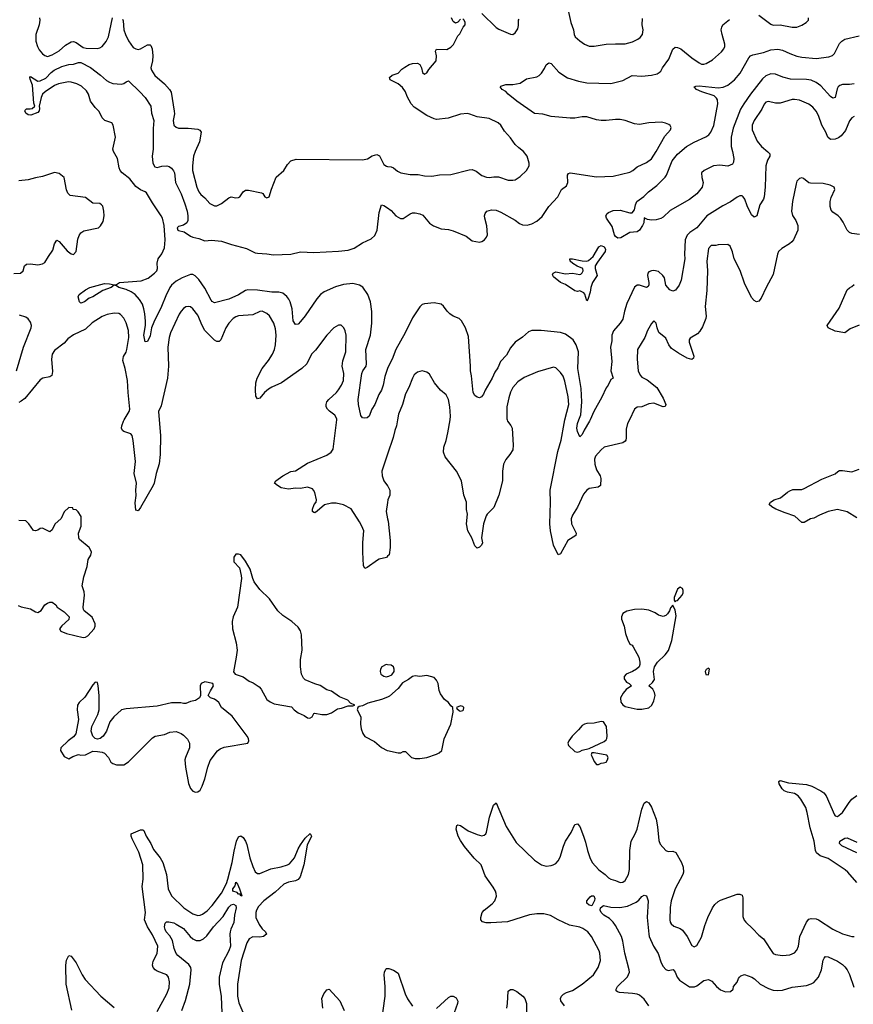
# Model space of a CAD drawing. Header units: inches. Extents: x 1682530 to 1839546, y 640742 to 791647.
# Tile 454 of 656: x 1716918 to 1723902, y 775102 to 783354. Entities that reach past the tile are written whole.
import ezdxf

# ---------------------------------------------------------------- set-up
doc = ezdxf.new("R2010")
doc.units = ezdxf.units.IN
doc.header["$MEASUREMENT"] = 0
for name, color, linetype in [('B7717', 7, 'Continuous'), ('B7718', 7, 'Continuous'), ('B7727', 7, 'Continuous'), ('B7728', 7, 'Continuous')]:
    doc.layers.add(name, color=color, linetype=linetype)

msp = doc.modelspace()

# ---------------------------------------------------------------- linework, layer by layer
at = {"layer": 'B7717', "color": 5}
for points, elevation in [([(1718086.7, 780000), (1718097.4, 779870), (1718095, 779710), (1718088, 779632), (1718061.5, 779550), (1718045.3, 779470), (1718037, 779450), (1717930, 779265.2), (1717910, 779239), (1717890, 779242), (1717885.8, 779305.8), (1717893.4, 779366.6), (1717891.8, 779411.8), (1717897.8, 779470), (1717878.5, 779550), (1717887.1, 779650), (1717868, 779828), (1717859.7, 779870), (1717850, 779882.9), (1717790, 779901.6), (1717780.7, 779910), (1717771.3, 779930), (1717772.6, 779950), (1717786.6, 779990), (1717792.7, 780000)], 780), ([(1720000, 778857), (1719990, 778847.3), (1719930, 778832.8), (1719915.1, 778824.9), (1719830, 778763.6), (1719810, 778755.1), (1719798.3, 778778.3), (1719793, 778890), (1719792.7, 778972.7), (1719800.3, 779070), (1719784.5, 779110), (1719764.6, 779144.6), (1719694.3, 779254.3), (1719630, 779288.8), (1719570, 779301.7), (1719530, 779302), (1719471.9, 779288.1), (1719410, 779234), (1719390, 779220.9), (1719382.5, 779222.5), (1719372.5, 779232.5), (1719372.1, 779252.1), (1719384.7, 779290), (1719400.9, 779310), (1719404.5, 779330), (1719389.6, 779390), (1719380.7, 779410), (1719370, 779420.7), (1719330, 779436.4), (1719270, 779425.4), (1719230, 779426.6), (1719170, 779418), (1719110, 779431.8), (1719077.2, 779450), (1719053.2, 779470), (1719062.7, 779490), (1719121.6, 779530), (1719190, 779566), (1719230, 779572), (1719330, 779637.6), (1719490, 779704.1), (1719527.4, 779730), (1719544.4, 779755.6), (1719575.1, 780000)], 780), ([(1720000, 779713.9), (1719951.4, 779570), (1719955.2, 779530), (1719969.2, 779490), (1720000, 779447.2)], 780), ([(1716905.5, 778445.5), (1716930, 778433), (1717010, 778417.3), (1717050, 778390.8), (1717070, 778386.8), (1717096.9, 778403.1), (1717130, 778451), (1717150, 778464.7), (1717170, 778471.3), (1717190.9, 778470.9), (1717222, 778450), (1717231.6, 778431.6), (1717292, 778390), (1717332, 778350), (1717330, 778326), (1717270, 778274), (1717251, 778250), (1717264, 778230), (1717311, 778210), (1717450, 778175.8), (1717470, 778178.7), (1717490, 778188.9), (1717541.2, 778250), (1717549.3, 778270), (1717549.4, 778290), (1717525.4, 778345.4), (1717458.6, 778398.6), (1717451.9, 778411.9), (1717449.5, 778430), (1717461.5, 778530), (1717458, 778558), (1717441.6, 778610), (1717454.9, 778685.1), (1717482.4, 778770), (1717491.5, 778830), (1717513.8, 778866.2), (1717518.7, 778890), (1717511.9, 778911.9), (1717498.9, 778930), (1717418.6, 778998.6), (1717412.7, 779010), (1717412, 779050), (1717434.5, 779110), (1717434, 779190), (1717408.4, 779228.4), (1717390, 779246), (1717366, 779250), (1717362, 779262), (1717330, 779266), (1717292, 779230), (1717265.4, 779174.6), (1717213.4, 779126.6), (1717190, 779078), (1717170, 779062), (1717110, 779092.3), (1717090, 779089.4), (1717070, 779075.1), (1717050, 779069.2), (1717032.7, 779072.7), (1716996, 779130), (1716970, 779153.6), (1716910, 779156.9)], 820), ([(1720000, 779307.9), (1719987.7, 779232.3), (1720000, 779170.2)], 780), ([(1720000, 777947.2), (1719988.4, 777948.4), (1719951.3, 777930), (1719940.7, 777910), (1719937.3, 777890), (1719944, 777870), (1719970, 777850.8), (1719990, 777847.7), (1720000, 777849.3)], 820), ([(1720000, 777676.9), (1719950, 777656.9), (1719835.3, 777624.7), (1719790, 777604), (1719762, 777598), (1719751.3, 777588.7), (1719744.7, 777570), (1719775.5, 777510), (1719774.4, 777450), (1719779.3, 777410), (1719792.3, 777372.3), (1719810, 777346.8), (1719890, 777304), (1719950, 777254), (1719998, 777230), (1720000, 777229.6)], 820), ([(1718070, 775041.3), (1718150.6, 775189.4), (1718170, 775238.8), (1718172.8, 775290), (1718164, 775330), (1718151.3, 775350), (1718070, 775380.9), (1718052, 775392), (1718036.1, 775410), (1718030, 775429.3), (1718037.2, 775462.8), (1718070.9, 775529.1), (1718074.7, 775590), (1718030, 775685.4), (1717988.1, 775750), (1717963.5, 775810), (1717971.4, 775870), (1717943.4, 776090), (1717951.9, 776151.9), (1717949.2, 776270), (1717916.4, 776376.4), (1717859.7, 776490), (1717852.6, 776510), (1717852, 776530), (1717930, 776563.1), (1717950, 776565.5), (1717958, 776558), (1717978.9, 776510), (1718017.8, 776450), (1718039.4, 776399.4), (1718094, 776330), (1718116.8, 776290), (1718148.6, 776188.6), (1718161.6, 776070), (1718190, 776010.3), (1718292.9, 775910), (1718370, 775859.2), (1718410, 775845.8), (1718430, 775847.9), (1718450, 775856.9), (1718490, 775886), (1718530, 775929.1), (1718610, 776034.6), (1718650, 776113.6), (1718662.9, 776150), (1718698.2, 776290), (1718713.8, 776386.2), (1718735.8, 776470), (1718750, 776504.9), (1718770, 776513.4), (1718790, 776499.3), (1718810, 776468.5), (1718821.9, 776441.9), (1718845.5, 776330), (1718870, 776256.4), (1718892.1, 776212.1), (1718910, 776198.9), (1718930, 776198), (1719023.4, 776236.6), (1719110, 776253.2), (1719162.4, 776270), (1719179.8, 776280.2), (1719219.9, 776330), (1719250, 776405.3), (1719270, 776439.6), (1719310, 776493.4), (1719352.1, 776532.1), (1719362.4, 776510), (1719325.5, 776434.5), (1719299, 776270), (1719267.4, 776170), (1719251.6, 776148.4), (1719230, 776135.5), (1719170, 776125.2), (1719132.1, 776107.9), (1719057.9, 776042.1), (1718964.4, 775970), (1718918, 775922), (1718900.7, 775890), (1718895.5, 775870), (1718897.8, 775830), (1718924.6, 775770), (1718950, 775735.5), (1718977.4, 775710), (1718985.3, 775690), (1718960.5, 775670), (1718930, 775665.9), (1718872.7, 775667.3), (1718840.8, 775650), (1718822.1, 775617.9), (1718774, 775470), (1718743.2, 775270), (1718742.3, 775170), (1718754, 775114), (1718795.8, 775015.8)], 780), ([(1718276, 775050), (1718306.3, 775133.7), (1718343.9, 775270), (1718355.8, 775390), (1718351.3, 775411.3), (1718334.9, 775434.9), (1718243, 775510), (1718228.2, 775528.2), (1718212.3, 775570), (1718197.7, 775637.7), (1718176.4, 775676.4), (1718145.8, 775710), (1718136.4, 775730), (1718131.6, 775750), (1718137.2, 775782.8), (1718147.2, 775792.8), (1718167.5, 775792.5), (1718210, 775784), (1718230, 775774.7), (1718290, 775736.9), (1718345.4, 775670), (1718369.6, 775649.6), (1718397.2, 775637.2), (1718430, 775636), (1718459.1, 775650), (1718485.5, 775674.5), (1718541, 775750), (1718621.5, 775838.5), (1718670, 775916.5), (1718690, 775935.2), (1718710, 775940.6), (1718727.6, 775930), (1718733, 775910), (1718717, 775850), (1718713.4, 775786.6), (1718687.7, 775732.3), (1718682.2, 775710), (1718679.2, 775690), (1718683.6, 775590), (1718670.1, 775549.9), (1718616.6, 775450), (1718589.4, 775330), (1718589.4, 775270.6), (1718606.2, 775166.2), (1718611.4, 775031.4)], 760), ([(1717353.7, 775053.7), (1717306.8, 775270), (1717304.1, 775430), (1717310, 775471), (1717317.6, 775490), (1717330, 775510.4), (1717350, 775504), (1717392.2, 775450), (1717442.2, 775350), (1717468.1, 775310), (1717598.8, 775170), (1717710, 775076.2)], 780), ([(1720000, 774622.3), (1719996, 774630), (1719984, 774670), (1719978, 774710), (1719983.1, 774790), (1719953.8, 774890), (1719947.8, 774930), (1719978.8, 775170), (1719981, 775250), (1719971.7, 775350), (1719973.5, 775370), (1719984.4, 775395.6), (1719990, 775401.6), (1720000, 775401.8)], 780), ([(1719456.5, 775070), (1719450, 775150.8), (1719465.4, 775190), (1719490, 775223), (1719510, 775228), (1719601.5, 775130), (1719636.8, 775050)], 780)]:
    msp.add_lwpolyline(points, dxfattribs=dict(at, elevation=elevation))
for points, elevation in [([(1718750, 778875.3), (1718730, 778875.3), (1718710.9, 778849.1), (1718710.8, 778810), (1718759.1, 778759.1), (1718774.9, 778694.9), (1718776.4, 778670), (1718742, 778430), (1718706.4, 778350), (1718698.4, 778310), (1718700.3, 778250), (1718731.8, 778130), (1718738.7, 778070), (1718732.2, 778010), (1718708.1, 777888.1), (1718724.7, 777870), (1718790, 777847.3), (1718841, 777810), (1718875.3, 777795.3), (1718923.7, 777763.7), (1718941.7, 777741.7), (1718990, 777656), (1719015.6, 777635.6), (1719050, 777620.4), (1719196.3, 777596.3), (1719218, 777570), (1719250, 777544.9), (1719301.4, 777521.4), (1719330, 777502.8), (1719350, 777498.8), (1719368.7, 777510), (1719382, 777538), (1719390, 777542), (1719450, 777530.7), (1719490, 777531), (1719530, 777544.7), (1719580.7, 777579.3), (1719614.8, 777585.2), (1719670, 777604.7), (1719710, 777602), (1719726, 777610), (1719690, 777626), (1719668, 777650), (1719598.6, 777678.6), (1719530, 777725.2), (1719490, 777738), (1719434.9, 777774.9), (1719390, 777787), (1719310, 777822.4), (1719295.6, 777835.6), (1719278, 777870), (1719269.6, 777930), (1719271.3, 777991.3), (1719285.4, 778070), (1719278.3, 778198.3), (1719270, 778233.2), (1719250, 778262), (1719196.9, 778310), (1719121.7, 778361.7), (1719079.6, 778399.6), (1719010, 778499.3), (1718930, 778579), (1718883.3, 778643.3), (1718871.6, 778670), (1718850, 778748), (1718810, 778815.3), (1718770, 778868.7)], 820), ([(1718470, 777805.2), (1718438, 777790), (1718431.3, 777770), (1718434, 777690), (1718424.7, 777670), (1718391, 777649), (1718350, 777639), (1718310, 777622), (1718290, 777622), (1718269.3, 777629.3), (1718189.4, 777629.4), (1718070, 777600.7), (1717810, 777578), (1717770, 777569.3), (1717706.8, 777510), (1717674, 777470), (1717644.9, 777390), (1717618.8, 777350), (1717591.3, 777330), (1717570, 777325.2), (1717550, 777329), (1717530, 777348.7), (1717518, 777390), (1717522, 777430), (1717572.3, 777530), (1717584.5, 777570), (1717583.7, 777690), (1717577, 777770), (1717570, 777798), (1717550, 777802), (1717530, 777779), (1717464.2, 777675.8), (1717417.3, 777630), (1717403.8, 777610), (1717398.4, 777570), (1717410.3, 777489.7), (1717388, 777370), (1717370, 777342.7), (1717324, 777310), (1717262.8, 777250), (1717261, 777230), (1717290, 777178), (1717330, 777158), (1717362, 777178), (1717410, 777194.8), (1717430, 777190.8), (1717470, 777193.4), (1717530, 777222.8), (1717570, 777220.7), (1717610, 777214), (1717630, 777206), (1717662.8, 777170), (1717682.8, 777130), (1717698.8, 777118.8), (1717730, 777108.2), (1717790, 777108.2), (1717830, 777133.4), (1718030, 777336.3), (1718051.8, 777348.2), (1718130, 777363.8), (1718177.2, 777382.8), (1718230, 777388.2), (1718270, 777372.7), (1718290, 777358), (1718323.2, 777323.2), (1718342, 777290), (1718341.5, 777250), (1718306.7, 777170), (1718302.8, 777150), (1718306.5, 777090), (1718331.9, 776951.9), (1718348.4, 776910), (1718370, 776887.3), (1718390, 776880.7), (1718410, 776884), (1718430, 776897.3), (1718447.3, 776930), (1718470, 776991.3), (1718494, 777090), (1718514.8, 777145.2), (1718575.1, 777224.9), (1718597, 777243), (1718630, 777258.3), (1718829.1, 777290.9), (1718839, 777310), (1718836, 777330), (1718823.7, 777350), (1718696.9, 777516.9), (1718608.7, 777590), (1718585.2, 777630), (1718570, 777645.2), (1718550, 777659.3), (1718518, 777670), (1718498, 777690), (1718515.3, 777730), (1718542, 777770), (1718535.3, 777790)], 820), ([(1718770, 776007.8), (1718764.7, 776024.7), (1718750, 776026), (1718738.9, 776038.9), (1718705, 776050), (1718704.8, 776070), (1718724.2, 776095.8), (1718730, 776126.8), (1718744, 776110), (1718760.7, 776070), (1718778, 776010)], 760)]:
    msp.add_lwpolyline(points, close=True, dxfattribs=dict(at, elevation=elevation))
at = {"layer": 'B7718', "color": 5}
for points, elevation in [([(1717084.9, 783370), (1717086.7, 783350), (1717080.2, 783310), (1717052.7, 783230), (1717054.7, 783174.7), (1717066.5, 783130), (1717081.4, 783101.4), (1717108.4, 783068.4), (1717130, 783053.1), (1717150, 783045.5), (1717190, 783058.5), (1717250, 783093.5), (1717301, 783139), (1717350, 783168.7), (1717370, 783170.3), (1717390, 783162), (1717450, 783121.7), (1717474.2, 783114.2), (1717570, 783113.7), (1717590, 783118.7), (1717609.4, 783130), (1717641.3, 783170), (1717662, 783210), (1717695.1, 783370)], 780), ([(1717778.7, 783358.7), (1717784.7, 783344.7), (1717792, 783270), (1717805, 783230), (1717830, 783178), (1717870, 783122), (1717890, 783108.5), (1717910, 783103.7), (1717930, 783108.8), (1717990, 783143.1), (1718010, 783143.8), (1718016.9, 783136.9), (1718029.1, 783109.1), (1718033.4, 783050), (1718031, 783010), (1718016.1, 782950), (1718021.5, 782930), (1718050, 782885.3), (1718130, 782816.9), (1718174.3, 782770), (1718187.3, 782747.3), (1718212.6, 782587.4), (1718213.8, 782566.2), (1718204.4, 782510), (1718210.3, 782470.3), (1718230, 782453), (1718250, 782445.5), (1718330, 782444.2), (1718410, 782436), (1718427.4, 782427.4), (1718439.5, 782410), (1718425.8, 782330), (1718388, 782250), (1718374.7, 782210), (1718364.7, 782130), (1718367.2, 782090), (1718402.8, 781950), (1718419.6, 781910), (1718434.4, 781890), (1718470, 781861.6), (1718510, 781814), (1718550, 781793.4), (1718570, 781794), (1718610, 781813), (1718670, 781861.3), (1718690, 781870.6), (1718730, 781860.4), (1718750, 781862.4), (1718762.7, 781870), (1718790, 781912), (1718810, 781926), (1718834.6, 781925.4), (1718943.5, 781903.5), (1718956.3, 781896.3), (1718971.3, 781870), (1718990, 781862), (1719008.7, 781870), (1719027, 781933), (1719066.3, 782033.7), (1719130, 782090.5), (1719160.8, 782139.2), (1719188.4, 782170), (1719235.5, 782184.5), (1719790, 782180.7), (1719831.1, 782188.9), (1719870, 782212.8), (1719910, 782224.6), (1719933.8, 782213.8), (1719970, 782141.1), (1719990, 782125.7), (1720000, 782124.8)], 780), ([(1720000, 780429.2), (1719976.5, 780363.5), (1719964, 780290), (1719950.2, 780250), (1719926.5, 780213.5), (1719892.8, 780130), (1719867, 780090), (1719845.3, 780030), (1719830, 780016.9), (1719810, 780013.5), (1719790, 780017.7), (1719775.8, 780035.8), (1719756.4, 780130), (1719755.1, 780170), (1719785.4, 780390), (1719792.8, 780410), (1719820.4, 780450), (1719824.7, 780470), (1719818.9, 780590), (1719855.8, 780710), (1719867.9, 780810), (1719868.6, 780908.6), (1719857.6, 780990), (1719835.6, 781050), (1719792.3, 781112.3), (1719763.7, 781130), (1719710, 781142.2), (1719630, 781134.4), (1719565, 781115), (1719470, 781072.8), (1719439.6, 781050), (1719406.2, 781013.8), (1719310, 780872), (1719270, 780823.7), (1719250, 780802.7), (1719230, 780799), (1719209.8, 780829.8), (1719200.3, 780930), (1719182.8, 780990), (1719172.6, 781012.6), (1719154.9, 781034.9), (1719121.5, 781061.5), (1719090, 781069.8), (1719030, 781070.5), (1718910, 781088), (1718830, 781089), (1718810, 781083.4), (1718750.7, 781049.3), (1718670, 781011.3), (1718550, 780981), (1718530.8, 780990.8), (1718522.3, 781002.3), (1718470, 781102.6), (1718417.7, 781177.7), (1718388.2, 781208.2), (1718370, 781218), (1718350, 781219.3), (1718279.5, 781190), (1718230, 781162.2), (1718191.2, 781130), (1718176.3, 781110), (1718141.1, 781038.9), (1718106.8, 780950), (1718041.5, 780818.5), (1718022.9, 780770), (1718010, 780704.5), (1717990, 780657.2), (1717970, 780654), (1717959.3, 780710), (1717971.7, 780790), (1717972.2, 780827.8), (1717967.9, 780887.9), (1717959.4, 780930), (1717945.8, 780970), (1717922.4, 781010), (1717884.8, 781050), (1717852.2, 781072.2), (1717810, 781091.3), (1717749.3, 781110), (1717730, 781124.5), (1717710, 781129.4), (1717684, 781110), (1717615.9, 781084.1), (1717530.7, 781030), (1717501.1, 781018.9), (1717462, 780990), (1717430, 780978), (1717418, 780990), (1717408.7, 781030), (1717415.3, 781050), (1717469.2, 781090), (1717505.2, 781110), (1717630, 781142.3), (1717670, 781141.3), (1717710, 781130.5), (1717730, 781135.5), (1717754, 781150), (1717935, 781165), (1717993.6, 781186.4), (1718046.3, 781230), (1718067.3, 781250), (1718072, 781270), (1718070, 781314), (1718078.4, 781350), (1718110, 781390.5), (1718130, 781441), (1718135.9, 781510), (1718128.1, 781628.1), (1718113.5, 781690), (1718104.5, 781710), (1718030, 781819.8), (1717981.5, 781901.5), (1717970, 781911.7), (1717930, 781928), (1717890, 781956.7), (1717839.8, 782019.8), (1717777.4, 782070), (1717761, 782090), (1717751.5, 782111.5), (1717737.5, 782190), (1717703.4, 782250), (1717697.9, 782270), (1717719.5, 782370), (1717700.9, 782470), (1717688.9, 782488.9), (1717632, 782510), (1717608.7, 782530), (1717583.1, 782583.1), (1717550, 782618), (1717511.1, 782671.1), (1717495.3, 782730), (1717476.5, 782756.5), (1717435.8, 782795.8), (1717396.2, 782816.2), (1717350.3, 782829.7), (1717327.5, 782832.5), (1717242.6, 782817.4), (1717210, 782801.7), (1717130.4, 782750), (1717108.8, 782730), (1717097, 782703), (1717080.5, 782630), (1717084.4, 782610), (1717081.7, 782590), (1717070, 782575.1), (1717012.3, 782552.3), (1716990, 782557), (1716969.4, 782570), (1716961.2, 782590), (1716963.2, 782596.8), (1716974, 782606), (1717005.5, 782605.5), (1717022, 782610), (1717043.7, 782630), (1717035.6, 782655.6), (1717024.7, 782804.7), (1717005.1, 782854.9), (1717003.7, 782870), (1717010, 782877.3), (1717070, 782839.5), (1717090, 782841.5), (1717136.1, 782863.9), (1717181, 782910), (1717207.2, 782930), (1717270, 782960.5), (1717330, 782979.2), (1717370, 782982.4), (1717410, 782994), (1717430, 782993.7), (1717510, 782952.8), (1717595.8, 782890), (1717645.4, 782845.4), (1717670.6, 782830), (1717699.7, 782819.7), (1717770, 782812.8), (1717790, 782818.7), (1717810, 782834.4), (1717830, 782841.6), (1717925.7, 782750), (1717970, 782703.1), (1718015.8, 782630), (1718021.5, 782570), (1718042.2, 782510), (1718037, 782443), (1718036.9, 782270), (1718028.4, 782210), (1718032.9, 782150), (1718050, 782119.5), (1718070, 782115.3), (1718110, 782127), (1718150, 782128.8), (1718170, 782123.1), (1718190, 782110.3), (1718208, 782088), (1718214.8, 782070), (1718224.1, 781990), (1718270, 781895.6), (1718302.7, 781810), (1718320.7, 781750), (1718327.3, 781710), (1718326.5, 781670), (1718319.6, 781650), (1718290, 781630.6), (1718250, 781621.7), (1718238.3, 781610), (1718244.4, 781590), (1718250, 781586), (1718295.6, 781575.6), (1718350, 781539.7), (1718370, 781531.3), (1718420.2, 781520.2), (1718470, 781501.6), (1718525.2, 781505.2), (1718610, 781496.3), (1718691.3, 781470), (1718817.5, 781437.5), (1718890, 781401.3), (1718910, 781396.3), (1718990, 781392.6), (1719043.2, 781383.2), (1719190, 781390.1), (1719270, 781407.4), (1719382.7, 781402.7), (1719590, 781414), (1719670, 781423.1), (1719720.5, 781439.5), (1719790, 781482.7), (1719862, 781518), (1719893.9, 781546.1), (1719912, 781590), (1719930, 781738), (1719950, 781803.1), (1719970, 781798), (1720000, 781776.7)], 760), ([(1716870, 781226.8), (1716926, 781230), (1716948.7, 781250), (1716958, 781290), (1716974.6, 781305.4), (1717010, 781307.3), (1717070, 781298.8), (1717110, 781306.8), (1717130, 781318), (1717158.3, 781370), (1717196.6, 781423.4), (1717210, 781476), (1717230, 781507.3), (1717250, 781494), (1717317.3, 781417.3), (1717350, 781392.2), (1717370, 781387.2), (1717392.4, 781410), (1717406.4, 781513.6), (1717415.3, 781544.7), (1717430, 781566.7), (1717456.4, 781583.6), (1717578, 781610), (1717594.6, 781625.4), (1717618, 781662), (1717625.6, 781710), (1717624.2, 781750), (1717613.6, 781790), (1717602.7, 781802.7), (1717590, 781812), (1717530, 781817), (1717470, 781864.5), (1717341, 781881), (1717321.3, 781901.3), (1717310, 781928.7), (1717291.6, 782031.6), (1717250, 782066), (1717210, 782072.7), (1717110, 782039.3), (1717050, 782029.6), (1716990, 782012.3), (1716910, 782004)], 780), ([(1717792.7, 780000), (1717835.1, 780070), (1717842.3, 780090), (1717826.4, 780230), (1717822, 780330), (1717803.1, 780430), (1717782.6, 780497.4), (1717788.7, 780530), (1717811.4, 780568.6), (1717816.8, 780590), (1717832.1, 780690), (1717829.8, 780749.8), (1717810, 780814.5), (1717790, 780851.8), (1717763.3, 780883.3), (1717750, 780891.2), (1717710, 780894), (1717650, 780882.7), (1717610, 780867.2), (1717525.6, 780814.4), (1717470, 780759.7), (1717370, 780713), (1717321, 780679), (1717290, 780642.4), (1717210, 780580.5), (1717190.2, 780550), (1717185, 780510), (1717193.4, 780406.6), (1717188.8, 780371.2), (1717170, 780359.7), (1717111.3, 780348.7), (1717090, 780334.7), (1716961.2, 780178.8), (1716930, 780156.2), (1716910, 780146.8)], 780), ([(1719575.1, 780000), (1719576.4, 780010), (1719559.2, 780039.2), (1719513, 780073), (1719496.9, 780090), (1719486.9, 780110), (1719485.1, 780130), (1719492.1, 780150), (1719508.6, 780170), (1719572.4, 780230), (1719590, 780252.2), (1719614, 780290), (1719630.9, 780330.9), (1719634.6, 780390), (1719618.5, 780450), (1719624.8, 780495.2), (1719649.7, 780570.3), (1719653, 780710), (1719645.1, 780745.1), (1719632.7, 780770), (1719610, 780793.2), (1719590, 780793.2), (1719550, 780772.7), (1719490, 780709.6), (1719396, 780584), (1719363.6, 780550), (1719323.6, 780470), (1719280.8, 780430), (1719112, 780310), (1719030, 780274.4), (1719002.7, 780257.3), (1718970.3, 780230), (1718930, 780180.9), (1718910, 780176), (1718897.6, 780197.6), (1718892.3, 780252.2), (1718897.2, 780310), (1718908, 780350), (1718948.7, 780431.3), (1719003.4, 780496.6), (1719037.2, 780550), (1719052.5, 780590), (1719060.8, 780630), (1719068.2, 780710), (1719061.8, 780761.8), (1719046, 780810), (1719011.7, 780871.7), (1718990, 780891.2), (1718950, 780909.7), (1718930, 780906.9), (1718870, 780880.4), (1718750, 780870.8), (1718730, 780864), (1718707, 780850), (1718670.3, 780810), (1718646, 780770), (1718604.4, 780670), (1718590, 780655.6), (1718570, 780655.8), (1718550, 780668.5), (1718469.8, 780750), (1718445.5, 780790), (1718410, 780877.6), (1718370, 780929.7), (1718350, 780946), (1718330, 780951.5), (1718310, 780947.6), (1718290, 780933.3), (1718270, 780911.6), (1718254.8, 780885.2), (1718182.4, 780730), (1718169.2, 780690), (1718160.2, 780610), (1718164.7, 780450), (1718157.4, 780350), (1718103.7, 780116.3), (1718080.9, 780070), (1718086.7, 780000)], 780), ([(1716892.3, 780410), (1716949.8, 780610), (1717015.3, 780770), (1717017.8, 780790), (1717010, 780819.5), (1716990, 780848), (1716970, 780860.4), (1716916.4, 780876.4)], 780)]:
    msp.add_lwpolyline(points, dxfattribs=dict(at, elevation=elevation))
at = {"layer": 'B7727', "color": 5}
for points, elevation in [([(1720083.7, 780000), (1720075.3, 779950), (1720059.6, 779910), (1720047, 779853), (1720000, 779713.9)], 780), ([(1721001.3, 780000), (1721003.9, 779990), (1721033.8, 779953.8), (1721044.8, 779930), (1721053.1, 779786.9), (1721050.3, 779750), (1721025.7, 779710), (1720990, 779668.2), (1720971.7, 779630), (1720962, 779570), (1720962.7, 779490), (1720931.2, 779370), (1720890, 779265.6), (1720834, 779210), (1720825.6, 779194.4), (1720804.7, 779130), (1720787.2, 779010), (1720795.8, 778970), (1720786.8, 778950), (1720770, 778933.2), (1720750, 778924), (1720730, 778945.2), (1720704.7, 779010), (1720672.6, 779070), (1720662.6, 779130), (1720668.6, 779210), (1720662.2, 779250), (1720660.7, 779310), (1720638.8, 779370), (1720618.5, 779490), (1720577.4, 779570), (1720482, 779690), (1720468.4, 779730), (1720471, 779770), (1720490, 779826), (1720504.7, 779890), (1720523.3, 780000)], 780), ([(1722026.1, 780000), (1722011.4, 779970), (1721998.7, 779921.3), (1722000.3, 779850), (1721996.5, 779830), (1721990, 779820.7), (1721970, 779807.2), (1721814, 779770), (1721790, 779749.6), (1721743.1, 779696.9), (1721733.4, 779670), (1721736.5, 779630), (1721750, 779580.7), (1721782.4, 779530), (1721786.4, 779510), (1721784, 779450), (1721764.4, 779435.6), (1721690, 779424.2), (1721669.2, 779410.8), (1721642.6, 779377.4), (1721591.7, 779268.3), (1721550, 779202), (1721538.5, 779170), (1721540.9, 779130), (1721578.7, 779050), (1721578, 779030), (1721511.4, 778988.6), (1721450, 778877.2), (1721430, 778869.3), (1721391.1, 778950), (1721366, 779070), (1721359.8, 779130), (1721366.3, 779306.3), (1721363.5, 779410), (1721426.2, 779733.8), (1721454, 779830), (1721478.3, 779970), (1721485.6, 780000)], 780), ([(1721696.8, 780000), (1721692.4, 779990), (1721645.7, 779914.3), (1721630, 779878), (1721610, 779859), (1721590, 779901.2), (1721585.8, 779930), (1721589.9, 779970), (1721601.5, 780000)], 760), ([(1723930, 779177.6), (1723850, 779229.7), (1723770, 779248.2), (1723690, 779232.8), (1723617.8, 779202.2), (1723570, 779176.3), (1723542.8, 779170), (1723490, 779139.5), (1723470, 779140.9), (1723412.7, 779192.7), (1723330, 779219.6), (1723251.5, 779251.5), (1723219, 779270), (1723197.2, 779290), (1723209.2, 779310), (1723239, 779330), (1723292.3, 779347.7), (1723350, 779394.9), (1723370, 779406), (1723395.2, 779415.2), (1723470, 779417.1), (1723490, 779423.8), (1723637.8, 779502.2), (1723750, 779548.2), (1723771.5, 779568.5), (1723785.6, 779574.4), (1723810, 779575.6), (1723890, 779565.3), (1723952.2, 779587.8)], 780), ([(1720000, 779447.2), (1720003, 779443), (1720018.7, 779410), (1720018.4, 779370), (1720003.6, 779330), (1720000, 779307.9)], 780), ([(1720000, 779170.2), (1720004, 779150), (1720020.7, 778990), (1720022, 778930), (1720013.4, 778870), (1720000, 778857)], 780), ([(1720000, 777849.3), (1720010, 777850.8), (1720035.5, 777864.5), (1720055.3, 777890), (1720055.3, 777910), (1720049.1, 777929.1), (1720030, 777944), (1720000, 777947.2)], 820), ([(1720000, 777229.6), (1720090, 777210.4), (1720110, 777210.3), (1720130, 777219.5), (1720150, 777221.3), (1720201.8, 777170), (1720230, 777161.2), (1720270, 777161.1), (1720330, 777169.5), (1720410, 777197.4), (1720433.3, 777210), (1720453.3, 777230), (1720473.4, 777326.6), (1720529.5, 777450), (1720549.2, 777550), (1720548, 777590), (1720530, 777602), (1720509.2, 777630), (1720477.2, 777657.2), (1720442.7, 777702.7), (1720432.5, 777732.5), (1720422.9, 777790), (1720410, 777819), (1720390, 777841.2), (1720330, 777858), (1720270, 777849.2), (1720230, 777854), (1720210, 777848.7), (1720175.9, 777824.1), (1720123.8, 777796.2), (1720090, 777749.3), (1720016.5, 777683.5), (1720000, 777676.9)], 820), ([(1723930, 776124), (1723856.9, 776210), (1723833.3, 776230), (1723690, 776323.5), (1723625.2, 776345.2), (1723593.5, 776370), (1723585.7, 776390), (1723573.4, 776470), (1723540.4, 776580.4), (1723516.5, 776710), (1723503.1, 776750), (1723461.6, 776821.6), (1723439.3, 776850), (1723410, 776867.4), (1723350, 776879.3), (1723323.6, 776890), (1723307.2, 776907.2), (1723279.6, 776950), (1723277.2, 776970), (1723290, 776976.4), (1723358.7, 776958.7), (1723510, 776944.3), (1723553.4, 776930), (1723631, 776891), (1723653.7, 776873.7), (1723673.2, 776850), (1723744.2, 776690), (1723750, 776681.7), (1723770, 776675.3), (1723810, 776708.4), (1723866.4, 776793.6), (1723890, 776821.8), (1723930, 776852.9)], 780), ([(1721482.7, 775090), (1721452.6, 775130), (1721450, 775151), (1721457.6, 775170), (1721473, 775187), (1721498.6, 775201.4), (1721550, 775217.2), (1721630.6, 775269.4), (1721725.1, 775350), (1721764.2, 775410), (1721783, 775470), (1721778.7, 775530), (1721773.6, 775550), (1721709.6, 775670), (1721676.9, 775710), (1721636.6, 775736.6), (1721610, 775747.1), (1721525, 775765), (1721430, 775808.5), (1721366, 775846), (1721310, 775859.3), (1721250, 775860.8), (1721190, 775851.8), (1721005.9, 775794.1), (1720864, 775784), (1720824.9, 775784.9), (1720794.5, 775794.5), (1720781.2, 775810), (1720780.9, 775830), (1720791.6, 775870), (1720808, 775890), (1720876.4, 775943.6), (1720899.7, 775970), (1720912.9, 776007.1), (1720910.7, 776030.7), (1720904.7, 776050), (1720884.6, 776084.6), (1720818.2, 776178.2), (1720784.4, 776270), (1720726.8, 776326.8), (1720643.9, 776423.9), (1720610, 776474.5), (1720591.2, 776510), (1720575.1, 776570), (1720579, 776601), (1720590, 776607.3), (1720610, 776599.5), (1720674.5, 776554.5), (1720750, 776523.7), (1720790, 776514.9), (1720810, 776519.1), (1720822.7, 776530), (1720830, 776544.7), (1720852.8, 776670), (1720887.6, 776770), (1720910, 776790.8), (1720992.9, 776592.9), (1721078.8, 776458.8), (1721232, 776310), (1721290, 776271.6), (1721330, 776260.9), (1721370, 776264.6), (1721388.6, 776271.4), (1721410, 776283.1), (1721430, 776304.4), (1721445.7, 776334.3), (1721472.8, 776427.2), (1721490, 776468.2), (1721537.1, 776542.9), (1721567.8, 776610), (1721590, 776613.7), (1721610, 776593.4), (1721642.8, 776510), (1721659.4, 776459.4), (1721674, 776390), (1721693.3, 776333.3), (1721714.6, 776290), (1721770, 776230.3), (1721824.4, 776190), (1721850, 776162.4), (1721870, 776150.4), (1721910, 776139.5), (1721950, 776121.7), (1721970, 776124.6), (1721990, 776140.3), (1722017.4, 776190), (1722026.9, 776233.1), (1722030.5, 776390), (1722041.4, 776470), (1722074.5, 776530), (1722090.6, 776570), (1722130, 776737.3), (1722150, 776786.8), (1722170, 776802), (1722190, 776791.3), (1722210, 776754.8), (1722250, 776654), (1722261.5, 776590), (1722273.7, 776473.7), (1722284.8, 776444.8), (1722330, 776390.4), (1722350, 776383.1), (1722390, 776384.2), (1722414, 776374), (1722462.4, 776290), (1722476.9, 776250), (1722479.7, 776210), (1722474.5, 776190), (1722408.4, 776070), (1722376.3, 775970), (1722368.1, 775911.9), (1722363.5, 775810), (1722366.7, 775790), (1722375.9, 775775.9), (1722397.2, 775757.2), (1722450, 775737), (1722470, 775724.2), (1722510, 775670.4), (1722550, 775594.4), (1722570, 775583.1), (1722590, 775594.4), (1722630, 775664.4), (1722657.1, 775762.9), (1722683.1, 775830), (1722721.2, 775910), (1722741.4, 775938.6), (1722770, 775964.7), (1722790, 775975.6), (1722930, 776023.7), (1722950, 776026), (1722970, 776016), (1722975.6, 775995.6), (1722977.4, 775837.4), (1722987.7, 775807.8), (1723000.5, 775790), (1723057.4, 775737.4), (1723110, 775680.4), (1723150.2, 775650.2), (1723230, 775528), (1723250, 775518.4), (1723310, 775512.2), (1723370, 775515.8), (1723410, 775534.4), (1723430, 775556.3), (1723442.3, 775590), (1723452.7, 775670), (1723508.7, 775791.3), (1723530, 775814.3), (1723550, 775821.5), (1723590, 775819), (1723610, 775810.3), (1723730, 775732.8), (1723810, 775692), (1723890, 775670.4), (1723910, 775670.4)], 780), ([(1723930, 776370.5), (1723804.8, 776430), (1723787.1, 776450), (1723787.8, 776470), (1723830, 776494.6), (1723850, 776498.3), (1723930, 776460.1)], 760), ([(1722189.8, 775090), (1722150, 775145.6), (1722110, 775177.6), (1722090, 775185.6), (1722051.7, 775191.7), (1721941.7, 775201.7), (1721925.6, 775205.6), (1721915.1, 775215.1), (1721914, 775230), (1721926, 775250), (1722010, 775333), (1722026, 775370), (1722025.3, 775390), (1721989.1, 775530), (1721971.4, 775631.4), (1721960.3, 775670), (1721910, 775762.4), (1721889.7, 775790), (1721860.6, 775820.6), (1721812.4, 775850), (1721788.7, 775870), (1721781.1, 775890), (1721783.8, 775910), (1721810, 775929.1), (1721870, 775917.2), (1721945.4, 775914.6), (1722010, 775923.7), (1722082.3, 775957.7), (1722104.6, 775975.4), (1722130, 776005.5), (1722150, 776016.3), (1722170, 776011), (1722182.6, 775970), (1722176.2, 775830), (1722188.4, 775690), (1722192.8, 775670), (1722227.3, 775590), (1722268, 775528), (1722292.9, 775450), (1722310, 775418.9), (1722330, 775394.4), (1722350, 775386.4), (1722393.1, 775393.1), (1722410, 775370.8), (1722425.4, 775330), (1722444.8, 775304.8), (1722530, 775249.3), (1722572.2, 775247.8), (1722590, 775256.2), (1722650, 775302.3), (1722690, 775310.3), (1722716.1, 775296.1), (1722756.9, 775250), (1722790, 775222.1), (1722830, 775206.7), (1722874, 775210), (1722894, 775230), (1722899, 775250), (1722930, 775287.3), (1722940.9, 775319.1), (1722949.6, 775330.4), (1722960.3, 775339.7), (1722990, 775351.7), (1723050.6, 775330), (1723074.4, 775314.4), (1723122, 775270), (1723190, 775234.6), (1723230, 775219.6), (1723270, 775216.5), (1723310, 775219.6), (1723390, 775246.5), (1723510, 775260.9), (1723547.6, 775272.4), (1723570, 775284.9), (1723609.7, 775330), (1723636.3, 775390), (1723650, 775471.3), (1723658, 775490), (1723670, 775502), (1723690, 775499.3), (1723770, 775463.7), (1723810, 775436), (1723830, 775414.9), (1723850, 775390.3), (1723870.7, 775350.7), (1723905.1, 775245.1)], 760), ([(1720000, 775401.8), (1720010, 775402), (1720050, 775388.7), (1720090, 775363), (1720146.5, 775190), (1720166.7, 775146.7), (1720210, 775086.2)], 780), ([(1720997.9, 775070), (1721004.6, 775110), (1721009.1, 775210.9), (1721030, 775226.7), (1721050, 775225.6), (1721082.4, 775210), (1721132.7, 775170), (1721150.9, 775150), (1721164.3, 775110), (1721164.3, 775030)], 780), ([(1720410, 775067.5), (1720510, 775159.2), (1720530, 775169.2), (1720550, 775170.2), (1720575.9, 775155.9), (1720588, 775128), (1720586.4, 775110), (1720559.4, 775030)], 780)]:
    msp.add_lwpolyline(points, dxfattribs=dict(at, elevation=elevation))
for points, elevation in [([(1722450, 778598), (1722430, 778582), (1722401, 778510), (1722402, 778490), (1722410, 778474), (1722416.4, 778483.6), (1722430, 778486), (1722469, 778530), (1722476, 778550), (1722477.2, 778570), (1722470, 778588)], 820), ([(1722390, 778446), (1722370, 778426), (1722361.4, 778398.6), (1722345.2, 778374.8), (1722330, 778361.2), (1722310, 778352.7), (1722270, 778363.7), (1722241.7, 778381.7), (1722190, 778404.2), (1722130, 778414.7), (1722068.7, 778411.3), (1722004.1, 778395.9), (1721970, 778377.2), (1721959.1, 778350), (1721960.5, 778330), (1721983.1, 778270), (1721992, 778210), (1722010, 778161), (1722030, 778121), (1722050, 778110.8), (1722058.8, 778098.8), (1722104, 778010), (1722114.8, 777970), (1722114.8, 777950), (1722106.8, 777930), (1722086, 777910), (1722051.3, 777890), (1721998, 777870), (1721981, 777850), (1721982.8, 777830), (1722002.8, 777802.8), (1722024.7, 777790), (1722044.7, 777770), (1721999.1, 777740.9), (1721974, 777710), (1721951, 777670), (1721955.3, 777635.3), (1721970.7, 777610.7), (1721990, 777598.8), (1722090, 777575.5), (1722130, 777574.9), (1722190, 777588), (1722214.5, 777610), (1722230, 777644.7), (1722241.6, 777690), (1722236.3, 777716.3), (1722222, 777742), (1722188.7, 777770), (1722220.9, 777799.1), (1722235.6, 777824.4), (1722226.6, 777890), (1722236, 777930), (1722262.7, 777970), (1722326, 778030), (1722352.9, 778067.1), (1722380.7, 778150), (1722416.6, 778356.6), (1722410, 778406)], 820), ([(1722690, 777918), (1722670, 777908), (1722661, 777890), (1722665.4, 777865.4), (1722690, 777862), (1722698, 777910)], 820), ([(1720610, 777603.7), (1720578, 777590), (1720581, 777581), (1720602.4, 777562.4), (1720610, 777559.1), (1720630, 777564), (1720636, 777570), (1720638, 777590), (1720630, 777597)], 820), ([(1721790, 777472.3), (1721730, 777458), (1721670, 777455.1), (1721650, 777449.3), (1721630, 777439.3), (1721598.9, 777401.1), (1721545.5, 777350), (1721517.3, 777310), (1721511, 777290), (1721516, 777270), (1721570, 777222), (1721590, 777216), (1721610, 777220.7), (1721630, 777230.6), (1721690, 777244.7), (1721814.9, 777305.1), (1721830, 777317.3), (1721837.6, 777330), (1721840.5, 777350), (1721835.1, 777430), (1721810, 777469)], 820), ([(1721730.9, 777209.1), (1721711.3, 777208.7), (1721707.1, 777192.9), (1721710, 777182), (1721730, 777138), (1721750, 777111.3), (1721768.4, 777111.6), (1721790, 777122), (1721810, 777124.7), (1721830, 777132), (1721842, 777150), (1721848.7, 777170), (1721838, 777190)], 820), ([(1721710, 775928.2), (1721690, 775934), (1721669.2, 775950), (1721668.7, 775970), (1721696.4, 776003.6), (1721708.9, 776011.1), (1721729.3, 776010.7), (1721735.5, 775990), (1721732.4, 775972.4)], 760)]:
    msp.add_lwpolyline(points, close=True, dxfattribs=dict(at, elevation=elevation))
at = {"layer": 'B7728', "color": 5}
for points, elevation in [([(1720000, 782124.8), (1720030, 782122), (1720050, 782113.1), (1720084.3, 782084.3), (1720110, 782070.3), (1720190, 782055.3), (1720257.5, 782057.5), (1720310, 782044), (1720370, 782042), (1720434, 782054), (1720530, 782056.3), (1720684.2, 782095.8), (1720710, 782097.1), (1720743.7, 782083.7), (1720790, 782048.2), (1720830, 782033.4), (1720850, 782030.6), (1720890, 782037.1), (1720930, 782035.5), (1721010, 782007.7), (1721050, 782007.7), (1721070, 782010.7), (1721110, 782039.1), (1721163.7, 782090), (1721186, 782130), (1721186.6, 782150), (1721170, 782208.7), (1721138, 782250), (1721098.6, 782278.6), (1721070, 782306.6), (1721030, 782364.5), (1720979.7, 782419.7), (1720947.8, 782470), (1720925.6, 782490), (1720850, 782527), (1720750, 782538.7), (1720690, 782563), (1720670, 782566.6), (1720610, 782561.1), (1720508.2, 782528.2), (1720410, 782517), (1720390, 782523.7), (1720330, 782551.3), (1720221.6, 782621.6), (1720197.6, 782650), (1720164, 782710), (1720149.3, 782750), (1720125.4, 782785.4), (1720090, 782815.1), (1720022, 782850), (1720017.2, 782870), (1720039, 782890), (1720090, 782907), (1720120.9, 782939.1), (1720144.2, 782955.8), (1720182.2, 782977.8), (1720210, 782986.3), (1720250, 782988.7), (1720270, 782979.3), (1720285.5, 782950), (1720294, 782910), (1720310, 782898.3), (1720330, 782907.2), (1720344.9, 782935.1), (1720406, 783010), (1720411.1, 783050), (1720400.9, 783090), (1720410, 783106), (1720496.4, 783103.6), (1720530, 783122.4), (1720552.9, 783147.1), (1720590, 783217.3), (1720605.6, 783234.4), (1720633.2, 783290), (1720649.4, 783310), (1720650.9, 783329.1), (1720643, 783350), (1720630, 783361.1)], 780), ([(1720000, 781776.7), (1720030, 781755.3), (1720070, 781710.5), (1720107.2, 781687.2), (1720130, 781688.5), (1720190, 781727), (1720210, 781734.3), (1720230, 781736.1), (1720270, 781726.9), (1720294.3, 781714.3), (1720350, 781647.4), (1720385.1, 781625.1), (1720450, 781601.5), (1720510, 781595.9), (1720550, 781583.8), (1720659.3, 781539.3), (1720710, 781500.7), (1720770, 781490.3), (1720790, 781496), (1720811.5, 781510), (1720829.7, 781530), (1720836.9, 781550), (1720832.7, 781627.3), (1720814.7, 781690), (1720813.3, 781710), (1720817, 781730), (1720831.5, 781748.5), (1720870, 781758.9), (1720910, 781757.8), (1720950, 781740.6), (1721070, 781673.4), (1721105.5, 781645.5), (1721130, 781635), (1721170, 781631.1), (1721210, 781641.8), (1721250, 781664.1), (1721295.1, 781704.9), (1721350, 781788.7), (1721426, 781870), (1721456, 781930), (1721498.3, 781961.7), (1721511.1, 781988.9), (1721508.2, 782050), (1721516.2, 782063.8), (1721529.7, 782070.3), (1721550, 782068.5), (1721750, 782035.6), (1721890, 782043.5), (1722030, 782076.5), (1722054.7, 782090), (1722090, 782122), (1722170, 782156), (1722210, 782188.7), (1722251.6, 782250), (1722323.5, 782376.5), (1722369.3, 782430), (1722376, 782450), (1722366.8, 782466.8), (1722355.3, 782475.3), (1722327.5, 782487.5), (1722294.7, 782494.7), (1722190, 782489.7), (1722110, 782474.7), (1722070, 782482.4), (1721989.8, 782509.8), (1721950, 782516.8), (1721910, 782518.4), (1721830, 782507.7), (1721790, 782507.7), (1721750, 782513.3), (1721670, 782538.8), (1721630, 782539.3), (1721570, 782528.6), (1721530, 782527.7), (1721370, 782542.8), (1721301.4, 782561.4), (1721230, 782568.5), (1721082.4, 782670), (1721010, 782729.6), (1720990, 782752.7), (1720959, 782770), (1720944.5, 782790), (1720950, 782797.3), (1720990.8, 782810.8), (1721050, 782810.8), (1721110, 782821), (1721162.7, 782857.3), (1721250, 782874.8), (1721270, 782886), (1721290, 782906), (1721315.8, 782944.2), (1721330, 782974.8), (1721350, 782993.4), (1721370, 782986), (1721433.8, 782913.8), (1721507.3, 782867.3), (1721598.9, 782838.9), (1721670, 782824.2), (1721870, 782820.3), (1721970, 782844), (1722050, 782884.9), (1722130, 782880.7), (1722212.1, 782887.9), (1722258.9, 782901.1), (1722276.2, 782910), (1722290, 782923.8), (1722302.3, 782950), (1722356.6, 783023.4), (1722390, 783107.3), (1722410, 783122.4), (1722430, 783121.1), (1722457.1, 783110), (1722550, 783033.1), (1722611.5, 782991.5), (1722630, 782982.4), (1722650, 782981.3), (1722670, 782986.7), (1722723, 783017), (1722796.8, 783083.2), (1722818.3, 783110), (1722826, 783130), (1722826.6, 783150), (1722801.8, 783230), (1722795.5, 783270), (1722799.2, 783290), (1722809.7, 783310), (1722863.7, 783356.3)], 760), ([(1720610, 783358), (1720590, 783332.3), (1720570, 783324.5), (1720550, 783339.3), (1720543.6, 783350), (1720536.2, 783370)], 780), ([(1720790, 783406), (1720910, 783287.4), (1720933.1, 783273.1), (1721030, 783233.4), (1721050, 783230.7), (1721070, 783242.8), (1721090, 783278), (1721095.8, 783304.2), (1721097.4, 783350), (1721101.8, 783358.2)], 780), ([(1721511.8, 783430), (1721534.9, 783330), (1721558.9, 783270), (1721564.2, 783230), (1721572.4, 783210), (1721610, 783175.3), (1721650, 783148), (1721690, 783130.6), (1721730, 783130.6), (1721832.2, 783147.8), (1721910, 783152.6), (1721990, 783150.2), (1722051.4, 783168.6), (1722097.2, 783190), (1722116.1, 783203.9), (1722134.5, 783230), (1722138.7, 783250), (1722140.5, 783270), (1722131.8, 783311.8), (1722136.3, 783363.7)], 780), ([(1723110, 783390.4), (1723210, 783316.4), (1723230, 783307), (1723290, 783310.2), (1723390, 783291.2), (1723430, 783291.3), (1723471.8, 783308.2), (1723506.6, 783330), (1723527, 783350), (1723526, 783370)], 760), ([(1723910, 782815.8), (1723870, 782809.8), (1723810.2, 782809.8), (1723790, 782802.2), (1723774.9, 782790), (1723766.8, 782773.2), (1723750, 782700.7), (1723730, 782695.8), (1723710, 782709.7), (1723630, 782799.4), (1723590, 782828.3), (1723550, 782847), (1723510, 782852.4), (1723375, 782855), (1723312.4, 782872.4), (1723250, 782896.8), (1723210, 782899.8), (1723170, 782884.6), (1723142, 782858), (1723041.5, 782730), (1722983.9, 782650), (1722957.2, 782602.8), (1722896.1, 782443.9), (1722879.2, 782370), (1722877.3, 782290), (1722890.3, 782249.7), (1722900.5, 782190), (1722899.1, 782160.9), (1722890, 782144), (1722850, 782127.3), (1722784.7, 782135.3), (1722730, 782129.6), (1722651.3, 782090), (1722631, 782069), (1722633.4, 782030), (1722643.1, 781990), (1722635.8, 781950), (1722590, 781894.5), (1722530, 781848.2), (1722366.3, 781753.7), (1722310, 781698), (1722290, 781686.6), (1722250, 781676), (1722210, 781672.3), (1722178, 781678), (1722150, 781692.7), (1722146, 781650), (1722136, 781630), (1722110, 781589.2), (1722090, 781576), (1722030, 781569.6), (1721955.5, 781524.5), (1721930, 781522.9), (1721910, 781536.2), (1721900.5, 781550), (1721881.8, 781621.8), (1721834, 781690), (1721829.7, 781710.3), (1721839.3, 781730), (1721850, 781739.1), (1721890, 781754.4), (1721950, 781757.6), (1722030, 781736.3), (1722050, 781736.3), (1722070, 781761), (1722077, 781803), (1722089.2, 781830), (1722148.2, 781871.8), (1722187.3, 781910), (1722254.9, 781965.1), (1722325.8, 782034.2), (1722336.9, 782050), (1722385.1, 782170), (1722430, 782227.2), (1722503.1, 782290), (1722570, 782328.4), (1722666.7, 782373.3), (1722690.6, 782389.4), (1722709.2, 782410.8), (1722733.1, 782466.9), (1722766.6, 782650), (1722763.3, 782683.3), (1722756.5, 782696.5), (1722735.9, 782715.9), (1722632.3, 782750), (1722589.5, 782770), (1722569, 782790), (1722582.6, 782797.4), (1722610, 782799.1), (1722770, 782783.5), (1722811.3, 782788.7), (1722850, 782805.4), (1722907.2, 782850), (1722953.9, 782906.1), (1723026, 783034), (1723040.9, 783050), (1723059.5, 783060.5), (1723150, 783080.2), (1723210, 783101.2), (1723270, 783107.2), (1723310, 783099.7), (1723371.3, 783071.3), (1723430, 783049.5), (1723470, 783040.1), (1723591.2, 783028.8), (1723696.8, 783043.2), (1723726.3, 783053.7), (1723744, 783070), (1723786.5, 783153.5), (1723804.8, 783175.1), (1723829.5, 783190.5), (1723950, 783218.3)], 740), ([(1723910, 782541.2), (1723890, 782532.7), (1723870, 782505.2), (1723835.1, 782424.9), (1723799.7, 782380.3), (1723777.3, 782362.7), (1723750, 782351.5), (1723710, 782349.7), (1723688.9, 782368.9), (1723672.3, 782410), (1723637.6, 782470), (1723609.8, 782550), (1723590, 782587.6), (1723561.7, 782621.7), (1723530, 782645.7), (1723450, 782678), (1723410, 782685.7), (1723390, 782684.4), (1723290, 782653.3), (1723250, 782653.2), (1723190, 782668.6), (1723170, 782662.2), (1723154.6, 782645.4), (1723135.4, 782604.6), (1723070.2, 782510), (1723053.4, 782470), (1723055.8, 782430), (1723095.8, 782335.8), (1723131.7, 782291.7), (1723187.1, 782247.1), (1723202, 782230), (1723202.5, 782222.5), (1723202, 782210), (1723184.2, 782175.8), (1723170.1, 782129.9), (1723163.9, 781950), (1723154.9, 781870), (1723149, 781850), (1723119.2, 781800.8), (1723093.4, 781710), (1723070, 781699.7), (1723050, 781717), (1723013.1, 781793.1), (1722993.8, 781850), (1722978.9, 781870), (1722970, 781877.2), (1722950, 781877.2), (1722930, 781866.4), (1722873.2, 781826.8), (1722810, 781793.6), (1722675.6, 781710), (1722591.4, 781610), (1722533.1, 781570), (1722510, 781547.8), (1722492.3, 781510), (1722487.7, 781390), (1722491.2, 781350), (1722458.5, 781170), (1722442.8, 781130), (1722411.8, 781088.2), (1722390, 781079.7), (1722364.7, 781090), (1722332, 781130), (1722319.8, 781190), (1722307.2, 781210), (1722270, 781242.2), (1722230, 781251.5), (1722210, 781249.6), (1722190, 781239.5), (1722181.6, 781230), (1722178.7, 781210), (1722188.4, 781150), (1722188.1, 781131.9), (1722182, 781118), (1722170, 781109.6), (1722110, 781129.8), (1722090.3, 781129.7), (1722070, 781111.8), (1722004.6, 780975.4), (1721984.2, 780910), (1721970, 780843.7), (1721950, 780809.7), (1721893.6, 780746.4), (1721878.7, 780710), (1721877.7, 780662.3), (1721866.5, 780610), (1721879.4, 780490), (1721870.4, 780410.4), (1721890.6, 780350), (1721870, 780338), (1721848, 780290), (1721830, 780269.4), (1721794.9, 780190), (1721727.2, 780070), (1721696.8, 780000)], 760), ([(1723953.2, 781553.2), (1723890, 781562.2), (1723870, 781571.1), (1723850.6, 781590.6), (1723817.2, 781657.2), (1723794.7, 781690), (1723774.7, 781710), (1723730, 781741.1), (1723717.3, 781757.3), (1723708.9, 781788.9), (1723708.7, 781830), (1723717.2, 781862.8), (1723746, 781930), (1723742, 781950), (1723707.5, 781967.5), (1723650, 781979.6), (1723542.4, 781982.4), (1723527.9, 781987.9), (1723484.1, 782024.1), (1723470, 782029.3), (1723450, 782022.7), (1723430, 782001.2), (1723422.7, 781977.4), (1723392.2, 781830), (1723384.9, 781750), (1723393, 781713), (1723419.6, 781670), (1723436.5, 781630), (1723437.4, 781590), (1723400.9, 781510), (1723387.9, 781492.1), (1723366, 781474), (1723303.5, 781436.5), (1723275.8, 781410), (1723265.7, 781390), (1723230, 781217), (1723171.3, 781110), (1723130, 781020.9), (1723110, 780995.1), (1723090, 780989.5), (1723070, 781000.7), (1723050, 781026), (1722990, 781147), (1722952.7, 781252.7), (1722902.9, 781350), (1722890, 781408), (1722870, 781455.3), (1722850, 781468.7), (1722770, 781468), (1722750, 781462), (1722710, 781462), (1722690, 781435.3), (1722674.5, 781330), (1722680.7, 781250), (1722675.4, 781084.6), (1722660.6, 780950), (1722670.2, 780870), (1722666.3, 780850), (1722639.7, 780780.3), (1722617.4, 780742.6), (1722597.8, 780722.2), (1722534.2, 780685.8), (1722526, 780670), (1722526.7, 780650), (1722567.1, 780532.9), (1722564.2, 780515.8), (1722550, 780506.2), (1722510, 780518.5), (1722437.8, 780557.8), (1722378.8, 780598.8), (1722356.4, 780630), (1722330, 780685.1), (1722273.6, 780733.6), (1722257.6, 780770), (1722249, 780810), (1722230, 780829), (1722210, 780809), (1722176.4, 780750), (1722154.9, 780690), (1722094, 780590), (1722092, 780510), (1722100.2, 780410), (1722115, 780375), (1722130, 780358.3), (1722175.1, 780335.1), (1722256, 780270), (1722310, 780182.8), (1722330.3, 780130), (1722326.8, 780113.2), (1722310, 780109.7), (1722230, 780139.7), (1722190, 780133.5), (1722130, 780109.6), (1722090, 780106), (1722070, 780089.3), (1722026.1, 780000)], 780), ([(1723950, 780793.7), (1723876.9, 780763.1), (1723830, 780729.7), (1723750, 780743.5), (1723691.2, 780771.2), (1723683.6, 780790), (1723783.7, 780936.3), (1723851.5, 781088.5), (1723870, 781107.4), (1723890, 781116.9), (1723910, 781134)], 780), ([(1721601.5, 780000), (1721617.9, 780042.1), (1721626.5, 780150), (1721622.9, 780262.9), (1721594.1, 780430), (1721600.2, 780570), (1721580.3, 780630), (1721553.7, 780670), (1721490, 780718.3), (1721450, 780732.6), (1721288.2, 780748.2), (1721210, 780748.2), (1721182, 780738), (1721130, 780691.8), (1721070, 780651.8), (1721030, 780602.9), (1720997.3, 780542.7), (1720946.2, 780490), (1720924.1, 780435.9), (1720899.4, 780400.6), (1720876.5, 780350), (1720816.5, 780250), (1720804.2, 780215.8), (1720785.8, 780194.2), (1720770, 780185.1), (1720750, 780191), (1720730, 780204.7), (1720716.8, 780230), (1720704.2, 780370), (1720693.6, 780410), (1720695.1, 780450), (1720678.3, 780698.3), (1720653.3, 780770), (1720620.4, 780830), (1720600.7, 780850), (1720550, 780869.7), (1720520.9, 780890), (1720499.3, 780910), (1720470, 780954), (1720448, 780970), (1720390, 780980.7), (1720310, 780972.7), (1720290, 780966), (1720270, 780946), (1720210, 780854.5), (1720148.9, 780730), (1720068.9, 780590), (1720038.5, 780510), (1720007.4, 780450), (1720000, 780429.2)], 760), ([(1720523.3, 780000), (1720528.4, 780030), (1720522.3, 780110), (1720511.8, 780171.8), (1720491.6, 780210), (1720443.6, 780250), (1720393.3, 780310), (1720350, 780382.7), (1720330, 780398.4), (1720290, 780409.6), (1720250, 780398.7), (1720223.5, 780376.5), (1720207.7, 780350), (1720177.4, 780270), (1720150, 780219.3), (1720125.3, 780130), (1720091.8, 780048.2), (1720083.7, 780000)], 780), ([(1721485.6, 780000), (1721517.4, 780130), (1721514.2, 780194.2), (1721484.7, 780324.7), (1721470, 780367), (1721450, 780397.6), (1721410, 780436), (1721390, 780442), (1721257.2, 780402.8), (1721145.7, 780354.3), (1721090, 780319.5), (1721050, 780272), (1721030, 780232.3), (1721014.7, 780185.3), (1720998.6, 780110), (1720998.6, 780010), (1721001.3, 780000)], 780)]:
    msp.add_lwpolyline(points, dxfattribs=dict(at, elevation=elevation))
at = {"layer": 'B7728', "color": 5, "elevation": 740}
msp.add_lwpolyline([(1721670, 780998), (1721653.2, 781053.2), (1721644, 781064), (1721610, 781082), (1721590, 781075.3), (1721570, 781081.2), (1721490, 781135.3), (1721448.7, 781150), (1721390, 781198), (1721383.1, 781216.9), (1721386, 781230), (1721410, 781242), (1721490, 781224.7), (1721549.3, 781230.7), (1721610, 781218), (1721619, 781221), (1721630, 781231.3), (1721639.3, 781250), (1721635.1, 781270), (1721588.2, 781288.2), (1721552.7, 781310), (1721529, 781330), (1721526, 781350), (1721550, 781350.3), (1721630, 781332.8), (1721668.7, 781331.3), (1721684.5, 781335.5), (1721722, 781370), (1721769.7, 781450), (1721790, 781460.2), (1721813.8, 781450), (1721826.9, 781430), (1721823.9, 781410), (1721757.7, 781322.3), (1721738.4, 781290), (1721738, 781270), (1721756, 781210), (1721718, 781150), (1721702, 781110), (1721698, 781070), (1721678, 781010)], close=True, dxfattribs=at)

doc.saveas('drawing.dxf')
